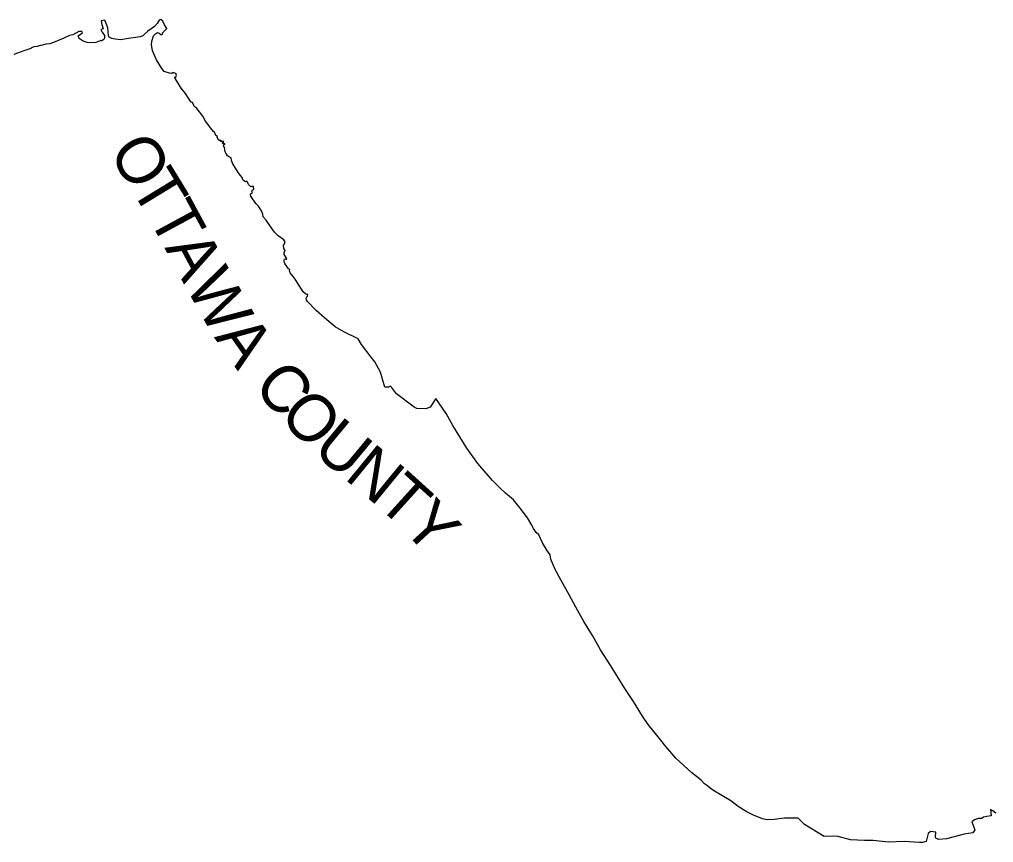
# Model space of a CAD drawing. Extents: x 1588073 to 2013523, y 1090242 to 1357120.
# Drawn here: x 1874419 to 1895085, y 1289903 to 1307375 of the extents above; entities that cross this region are included whole.
import ezdxf

# ---------------------------------------------------------------- set-up
doc = ezdxf.new("R2010")
doc.units = 0
doc.layers.add('GM_X_Adjacent_County', color=7, linetype='Continuous')
doc.layers.add('GM_X_Adjacent_County_Text', color=7, linetype='Continuous')

msp = doc.modelspace()

# ---------------------------------------------------------------- linework, layer by layer
at = {"layer": 'GM_X_Adjacent_County'}
msp.add_lwpolyline([(1895136, 1290526), (1895072, 1290574), (1895020, 1290607), (1895037, 1290467), (1894945, 1290458), (1894871, 1290441), (1894838, 1290417), (1894763, 1290411), (1894684, 1290384), (1894628, 1290345), (1894685, 1290173), (1894643, 1290106), (1894461, 1290082), (1894088, 1289980), (1893922, 1289970), (1893867, 1289987), (1893851, 1290016), (1893858, 1290123), (1893745, 1290136), (1893701, 1290096), (1893655, 1289925), (1893576, 1289903), (1893515, 1289905), (1893190, 1289927), (1892858, 1289913), (1892529, 1289950), (1892345, 1289950), (1892052, 1289960), (1891790, 1290031), (1891692, 1290035), (1891491, 1290031), (1891071, 1290286), (1890940, 1290424), (1890648, 1290418), (1890431, 1290389), (1890284, 1290386), (1890184, 1290410), (1889991, 1290484), (1889835, 1290559), (1889669, 1290665), (1889508, 1290791), (1889288, 1290921), (1889166, 1290997), (1889075, 1291058), (1889015, 1291109), (1888954, 1291146), (1888882, 1291227), (1888685, 1291380), (1888343, 1291691), (1888132, 1291942), (1887996, 1292115), (1887757, 1292410), (1887640, 1292583), (1887444, 1292896), (1887259, 1293174), (1886963, 1293651), (1886743, 1293997), (1886578, 1294296), (1886390, 1294596), (1886223, 1294901), (1886082, 1295162), (1885915, 1295468), (1885776, 1295715), (1885689, 1295922), (1885675, 1296009), (1885604, 1296108), (1885508, 1296277), (1885441, 1296438), (1885383, 1296487), (1885322, 1296566), (1885292, 1296640), (1885195, 1296797), (1885041, 1297004), (1884902, 1297175), (1884734, 1297322), (1884618, 1297427), (1884455, 1297590), (1884147, 1297946), (1883913, 1298274), (1883614, 1298756), (1883471, 1299010), (1883253, 1299326), (1883131, 1299142), (1883039, 1299113), (1882847, 1299116), (1882796, 1299147), (1882418, 1299430), (1882315, 1299569), (1882287, 1299590), (1882251, 1299571), (1882171, 1299567), (1882118, 1299738), (1882075, 1299891), (1881959, 1300107), (1881882, 1300207), (1881677, 1300473), (1881603, 1300596), (1881299, 1300742), (1881119, 1300849), (1880887, 1301042), (1880713, 1301194), (1880533, 1301389), (1880507, 1301426), (1880499, 1301461), (1880512, 1301484), (1880530, 1301491), (1880537, 1301536), (1880515, 1301535), (1880489, 1301554), (1880439, 1301596), (1880270, 1301864), (1880223, 1301922), (1880164, 1302000), (1880151, 1302037), (1880155, 1302065), (1880127, 1302080), (1880048, 1302192), (1880035, 1302230), (1880035, 1302261), (1880044, 1302284), (1880064, 1302291), (1880075, 1302277), (1880090, 1302284), (1880075, 1302319), (1880035, 1302388), (1880034, 1302442), (1880051, 1302445), (1880059, 1302471), (1880029, 1302511), (1880017, 1302585), (1880044, 1302613), (1880058, 1302653), (1880025, 1302698), (1879906, 1302782), (1879826, 1302863), (1879741, 1302982), (1879653, 1303118), (1879590, 1303184), (1879583, 1303243), (1879551, 1303310), (1879489, 1303413), (1879436, 1303470), (1879325, 1303625), (1879317, 1303668), (1879333, 1303681), (1879362, 1303692), (1879347, 1303724), (1879362, 1303756), (1879393, 1303767), (1879386, 1303826), (1879369, 1303833), (1879329, 1303822), (1879287, 1303864), (1879243, 1303941), (1879216, 1303928), (1879190, 1303940), (1879161, 1303968), (1879141, 1304022), (1879106, 1304063), (1879057, 1304128), (1878942, 1304310), (1878915, 1304381), (1878911, 1304435), (1878872, 1304452), (1878835, 1304483), (1878810, 1304519), (1878783, 1304565), (1878775, 1304606), (1878772, 1304667), (1878755, 1304672), (1878749, 1304686), (1878754, 1304716), (1878774, 1304720), (1878776, 1304736), (1878740, 1304734), (1878717, 1304757), (1878743, 1304765), (1878755, 1304786), (1878694, 1304784), (1878689, 1304810), (1878669, 1304798), (1878640, 1304817), (1878616, 1304869), (1878621, 1304889), (1878585, 1304911), (1878569, 1304948), (1878564, 1304982), (1878543, 1304991), (1878498, 1305036), (1878366, 1305217), (1878312, 1305321), (1878170, 1305509), (1878138, 1305523), (1878117, 1305550), (1878093, 1305609), (1878060, 1305618), (1878007, 1305706), (1877938, 1305806), (1877850, 1305915), (1877708, 1306147), (1877735, 1306153), (1877750, 1306194), (1877734, 1306227), (1877675, 1306249), (1877656, 1306231), (1877643, 1306235), (1877624, 1306226), (1877488, 1306270), (1877437, 1306331), (1877326, 1306515), (1877270, 1306645), (1877243, 1306714), (1877222, 1306835), (1877225, 1306915), (1877264, 1307024), (1877307, 1307068), (1877346, 1307097), (1877381, 1307085), (1877421, 1307057), (1877440, 1307052), (1877473, 1307111), (1877526, 1307159), (1877547, 1307182), (1877498, 1307264), (1877457, 1307338), (1877416, 1307375), (1877383, 1307359), (1877340, 1307288), (1877283, 1307228), (1877143, 1307126), (1877079, 1307067), (1877034, 1307030), (1876978, 1307004), (1876732, 1306971), (1876571, 1306941), (1876452, 1306959), (1876376, 1306969), (1876319, 1306998), (1876309, 1307028), (1876293, 1307196), (1876257, 1307289), (1876230, 1307361), (1876154, 1307348), (1876169, 1307269), (1876196, 1307175), (1876148, 1307159), (1876173, 1307106), (1876226, 1307036), (1876226, 1306980), (1876205, 1306949), (1876153, 1306914), (1876147, 1306925), (1876040, 1306889), (1875927, 1306878), (1875852, 1306889), (1875772, 1306913), (1875682, 1306969), (1875661, 1307027), (1875754, 1307094), (1875740, 1307120), (1875677, 1307116), (1875551, 1307047), (1875479, 1307033), (1875357, 1306978), (1875173, 1306898), (1875063, 1306855), (1874977, 1306850), (1874906, 1306832), (1874856, 1306819), (1874793, 1306804), (1874720, 1306794), (1874676, 1306776), (1874661, 1306759), (1874531, 1306717), (1874297, 1306630)], dxfattribs=at)

# ---------------------------------------------------------------- texts
at = {"layer": 'GM_X_Adjacent_County_Text'}
for s, rotation, p in [('O', 301.3817, (1876293, 1304568)), ('T', 301.3827, (1876754, 1303813)), ('T', 298.3909, (1877136, 1303187)), ('A', 298.12, (1877491, 1302530)), ('W', 299.2857, (1877919, 1301730)), ('A', 305.1593, (1878542, 1300630)), ('C', 312.0054, (1879348, 1299573)), ('O', 312.368, (1879897, 1298963)), ('U', 320.3311, (1880603, 1298205)), ('N', 320.6337, (1881288, 1297637)), ('T', 317.8931, (1881962, 1297084)), ('Y', 312.5742, (1882500, 1296600))]:
    msp.add_text(s, height=1000, rotation=rotation, dxfattribs=at).set_placement(p)

doc.saveas('drawing.dxf')
